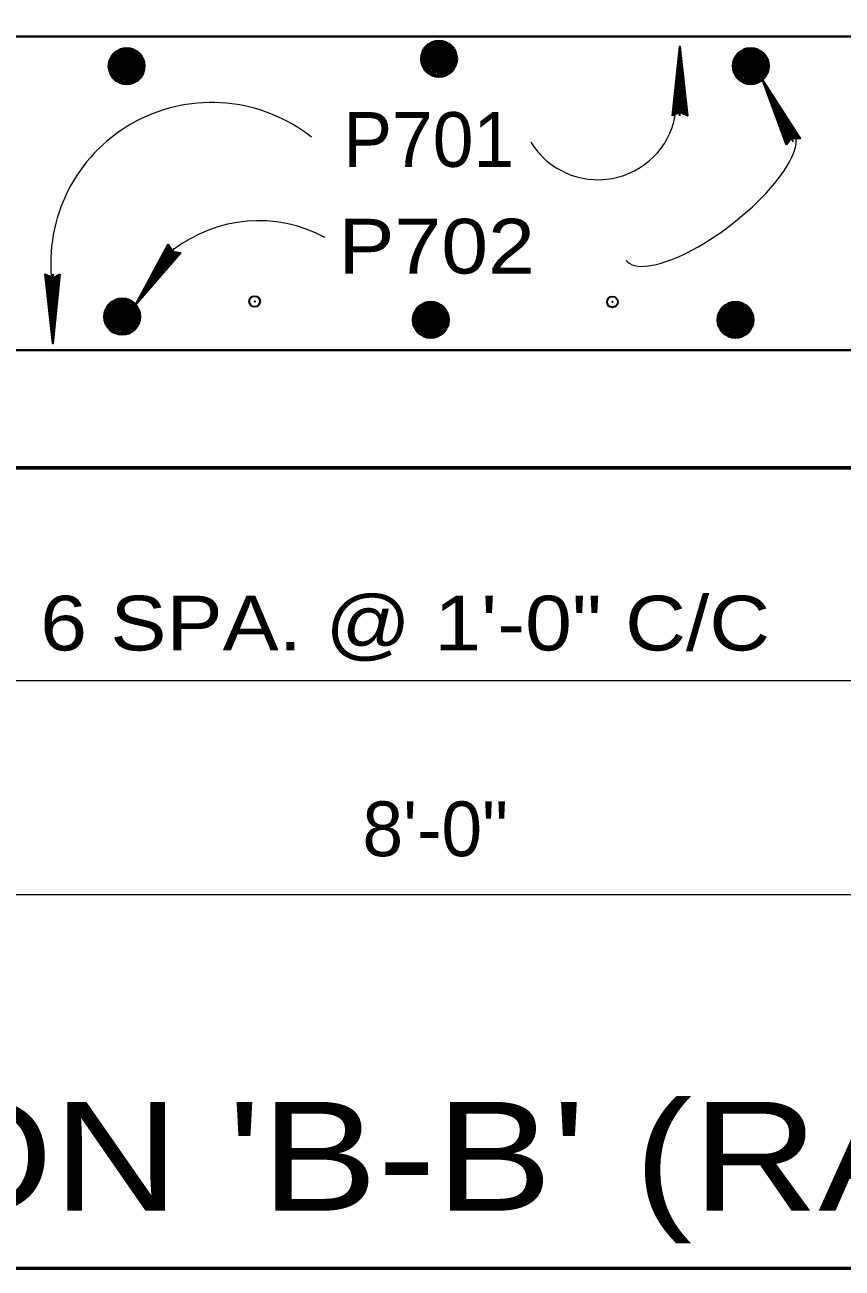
# Model space of a CAD drawing. Extents: x 4.49 to 7.69, y 0.28 to 2.27.
# Drawn here: x 5.9637 to 6.0882, y 1.2921 to 1.4815 of the extents above; entities that cross this region are included whole.
import ezdxf

# ---------------------------------------------------------------- set-up
doc = ezdxf.new("R2010")
doc.units = 0
doc.header["$LTSCALE"] = 0.0033
doc.header["$PDMODE"] = 32
doc.header["$PDSIZE"] = 0.00165
doc.layers.add('1', color=7, linetype='Continuous', lineweight=35)

msp = doc.modelspace()

# ---------------------------------------------------------------- linework, layer by layer
at = {"layer": '1', "lineweight": 40}
for p, q in [((5.836083, 1.479667), (6.217, 1.479667)), ((5.979417, 1.47625), (5.98075, 1.47725)), ((5.9815, 1.476417), (5.98025, 1.477583)), ((6.024667, 1.477833), (6.02925, 1.475667)), ((6.024917, 1.477417), (6.028833, 1.476667)), ((6.024917, 1.47725), (6.028833, 1.4765)), ((6.025, 1.477833), (6.028917, 1.477167)), ((6.025, 1.477667), (6.028917, 1.476917)), ((6.025083, 1.478167), (6.028917, 1.4775)), ((6.027, 1.477333), (6.028333, 1.478333)), ((6.029083, 1.4775), (6.027833, 1.478667)), ((6.0745, 1.47625), (6.075833, 1.47725)), ((6.076583, 1.476417), (6.075333, 1.477583)), ((5.977083, 1.47675), (5.981667, 1.474583)), ((5.977167, 1.475333), (5.981, 1.474583)), ((5.97725, 1.47575), (5.981083, 1.475083)), ((5.97725, 1.475583), (5.981083, 1.474833)), ((5.977333, 1.476333), (5.98125, 1.475583)), ((5.977333, 1.476167), (5.98125, 1.475417)), ((5.977333, 1.475917), (5.981167, 1.475167)), ((5.977417, 1.47675), (5.981333, 1.476083)), ((5.977417, 1.476583), (5.981333, 1.475833)), ((5.9775, 1.477083), (5.981333, 1.476417)), ((6.024583, 1.475583), (6.0285, 1.474833)), ((6.024583, 1.475417), (6.028417, 1.474667)), ((6.024667, 1.476), (6.028583, 1.47525)), ((6.02475, 1.476417), (6.028583, 1.475667)), ((6.02475, 1.47625), (6.028583, 1.4755)), ((6.024833, 1.476833), (6.028667, 1.476167)), ((6.024833, 1.476667), (6.028667, 1.475917)), ((6.024917, 1.477), (6.02875, 1.47625)), ((6.072167, 1.47675), (6.07675, 1.474583)), ((6.07225, 1.475333), (6.076083, 1.474583)), ((6.072333, 1.47575), (6.076167, 1.475083)), ((6.072333, 1.475583), (6.076167, 1.474833)), ((6.072417, 1.476333), (6.076333, 1.475583)), ((6.072417, 1.476167), (6.076333, 1.475417)), ((6.072417, 1.475917), (6.07625, 1.475167)), ((6.0725, 1.47675), (6.076417, 1.476083)), ((6.0725, 1.476583), (6.076417, 1.475833)), ((6.072583, 1.477083), (6.076417, 1.476417)), ((5.976917, 1.474), (5.98075, 1.47325)), ((5.976917, 1.473833), (5.98075, 1.473083)), ((5.977, 1.4745), (5.980917, 1.47375)), ((5.977, 1.474333), (5.980833, 1.473583)), ((5.977, 1.474083), (5.980833, 1.473417)), ((5.977083, 1.474917), (5.981, 1.474167)), ((5.977167, 1.475167), (5.981, 1.474417)), ((5.98125, 1.473583), (5.9775, 1.473167)), ((6.0245, 1.475083), (6.028333, 1.474333)), ((6.0245, 1.474917), (6.028333, 1.474167)), ((6.024583, 1.475167), (6.028417, 1.4745)), ((6.028833, 1.474667), (6.025083, 1.47425)), ((6.072, 1.474), (6.075833, 1.47325)), ((6.072, 1.473833), (6.075833, 1.473083)), ((6.072083, 1.4745), (6.076, 1.47375)), ((6.072083, 1.474333), (6.075917, 1.473583)), ((6.072083, 1.474083), (6.075917, 1.473417)), ((6.072167, 1.474917), (6.076083, 1.474167)), ((6.07225, 1.475167), (6.076083, 1.474417)), ((6.076333, 1.473583), (6.072583, 1.473167)), ((5.980833, 1.43825), (5.979583, 1.439417)), ((5.976417, 1.438583), (5.981, 1.436417)), ((5.976583, 1.437583), (5.980417, 1.436917)), ((5.976583, 1.437417), (5.980417, 1.436667)), ((5.976667, 1.438167), (5.980583, 1.437417)), ((5.976667, 1.438), (5.980583, 1.43725)), ((5.976667, 1.43775), (5.9805, 1.437)), ((5.97675, 1.438583), (5.980667, 1.437917)), ((5.97675, 1.438417), (5.980667, 1.437667)), ((5.976833, 1.438917), (5.980667, 1.43825)), ((5.97875, 1.438083), (5.980083, 1.439083)), ((6.023417, 1.438083), (6.028, 1.435917)), ((6.023667, 1.437667), (6.027583, 1.436917)), ((6.023667, 1.4375), (6.027583, 1.43675)), ((6.02375, 1.438083), (6.027667, 1.437417)), ((6.02375, 1.437917), (6.027667, 1.437167)), ((6.023833, 1.438417), (6.027667, 1.43775)), ((6.02575, 1.437583), (6.027083, 1.438583)), ((6.027833, 1.43775), (6.026583, 1.438917)), ((6.069833, 1.438083), (6.074417, 1.435917)), ((6.070083, 1.437667), (6.074, 1.436917)), ((6.070083, 1.4375), (6.074, 1.43675)), ((6.070167, 1.438083), (6.074083, 1.437417)), ((6.070167, 1.437917), (6.074083, 1.437167)), ((6.07025, 1.438417), (6.074083, 1.43775)), ((6.072167, 1.437583), (6.0735, 1.438583)), ((6.07425, 1.43775), (6.073, 1.438917)), ((5.97625, 1.435833), (5.980083, 1.435083)), ((5.97625, 1.435667), (5.980083, 1.434917)), ((5.976333, 1.436333), (5.98025, 1.435583)), ((5.976333, 1.436167), (5.980167, 1.435417)), ((5.976333, 1.435917), (5.980167, 1.43525)), ((5.976417, 1.43675), (5.980333, 1.436)), ((5.9765, 1.437167), (5.980333, 1.436417)), ((5.9765, 1.437), (5.980333, 1.43625)), ((6.023333, 1.435833), (6.02725, 1.435083)), ((6.023333, 1.435667), (6.027167, 1.434917)), ((6.023417, 1.43625), (6.027333, 1.4355)), ((6.0235, 1.436667), (6.027333, 1.435917)), ((6.0235, 1.4365), (6.027333, 1.43575)), ((6.023583, 1.437083), (6.027417, 1.436417)), ((6.023583, 1.436917), (6.027417, 1.436167)), ((6.023667, 1.43725), (6.0275, 1.4365)), ((6.06975, 1.435833), (6.073667, 1.435083)), ((6.06975, 1.435667), (6.073583, 1.434917)), ((6.069833, 1.43625), (6.07375, 1.4355)), ((6.069917, 1.436667), (6.07375, 1.435917)), ((6.069917, 1.4365), (6.07375, 1.43575)), ((6.07, 1.437083), (6.073833, 1.436417)), ((6.07, 1.436917), (6.073833, 1.436167)), ((6.070083, 1.43725), (6.073917, 1.4365)), ((5.980583, 1.435417), (5.976833, 1.435)), ((6.02325, 1.435333), (6.027083, 1.434583)), ((6.02325, 1.435167), (6.027083, 1.434417)), ((6.023333, 1.435417), (6.027167, 1.43475)), ((6.027583, 1.434917), (6.023833, 1.4345)), ((6.069667, 1.435333), (6.0735, 1.434583)), ((6.069667, 1.435167), (6.0735, 1.434417)), ((6.06975, 1.435417), (6.073583, 1.43475)), ((6.074, 1.434917), (6.07025, 1.4345)), ((5.836083, 1.431917), (6.216583, 1.431917))]:
    msp.add_line(p, q, dxfattribs=at)
at = {"layer": '1', "lineweight": 60}
for p, q in [((6.024917, 1.477833), (6.02475, 1.474917)), ((6.025167, 1.477833), (6.024917, 1.474917)), ((6.025333, 1.477833), (6.025167, 1.474833)), ((6.0255, 1.477833), (6.02525, 1.474833)), ((6.025667, 1.477833), (6.0255, 1.474833)), ((6.025917, 1.477833), (6.02575, 1.474833)), ((6.026167, 1.477833), (6.025917, 1.474833)), ((6.02625, 1.47775), (6.026083, 1.474833)), ((6.026417, 1.47775), (6.02625, 1.474833)), ((6.026583, 1.47775), (6.026417, 1.474833)), ((6.026833, 1.47775), (6.026583, 1.474833)), ((6.027, 1.47775), (6.026833, 1.474833)), ((6.02725, 1.477667), (6.027, 1.47475)), ((6.0275, 1.477667), (6.02725, 1.47475)), ((6.027667, 1.477667), (6.0275, 1.47475)), ((6.02775, 1.477667), (6.027583, 1.47475)), ((6.027917, 1.477667), (6.02775, 1.47475)), ((6.028, 1.477667), (6.027833, 1.47475)), ((6.02825, 1.477583), (6.028, 1.474667)), ((6.028417, 1.477583), (6.02825, 1.474667)), ((6.028583, 1.477583), (6.028333, 1.474667)), ((6.02875, 1.477583), (6.028583, 1.474667)), ((6.029, 1.477583), (6.028833, 1.474667)), ((6.02925, 1.475667), (6.029083, 1.4775)), ((5.977333, 1.47675), (5.977167, 1.473833)), ((5.977583, 1.47675), (5.977333, 1.473833)), ((5.97775, 1.47675), (5.977583, 1.47375)), ((5.977917, 1.47675), (5.977667, 1.47375)), ((5.978083, 1.47675), (5.977917, 1.47375)), ((5.978333, 1.47675), (5.978167, 1.47375)), ((5.978583, 1.47675), (5.978333, 1.47375)), ((5.978667, 1.476667), (5.9785, 1.47375)), ((5.978833, 1.476667), (5.978667, 1.47375)), ((5.979, 1.476667), (5.978833, 1.47375)), ((5.97925, 1.476667), (5.979, 1.47375)), ((5.979417, 1.476667), (5.97925, 1.47375)), ((5.979667, 1.476583), (5.979417, 1.473667)), ((5.979917, 1.476583), (5.979667, 1.473667)), ((5.980083, 1.476583), (5.979917, 1.473667)), ((5.980167, 1.476583), (5.98, 1.473667)), ((5.980333, 1.476583), (5.980167, 1.473667)), ((5.980417, 1.476583), (5.98025, 1.473667)), ((5.980667, 1.4765), (5.980417, 1.473583)), ((5.980833, 1.4765), (5.980667, 1.473583)), ((5.981, 1.4765), (5.98075, 1.473583)), ((5.981167, 1.4765), (5.981, 1.473583)), ((5.981417, 1.4765), (5.98125, 1.473583)), ((5.981667, 1.474583), (5.9815, 1.476417)), ((6.02925, 1.475667), (6.0245, 1.474917)), ((6.072417, 1.47675), (6.07225, 1.473833)), ((6.072667, 1.47675), (6.072417, 1.473833)), ((6.072833, 1.47675), (6.072667, 1.47375)), ((6.073, 1.47675), (6.07275, 1.47375)), ((6.073167, 1.47675), (6.073, 1.47375)), ((6.073417, 1.47675), (6.07325, 1.47375)), ((6.073667, 1.47675), (6.073417, 1.47375)), ((6.07375, 1.476667), (6.073583, 1.47375)), ((6.073917, 1.476667), (6.07375, 1.47375)), ((6.074083, 1.476667), (6.073917, 1.47375)), ((6.074333, 1.476667), (6.074083, 1.47375)), ((6.0745, 1.476667), (6.074333, 1.47375)), ((6.07475, 1.476583), (6.0745, 1.473667)), ((6.075, 1.476583), (6.07475, 1.473667)), ((6.075167, 1.476583), (6.075, 1.473667)), ((6.07525, 1.476583), (6.075083, 1.473667)), ((6.075417, 1.476583), (6.07525, 1.473667)), ((6.0755, 1.476583), (6.075333, 1.473667)), ((6.07575, 1.4765), (6.0755, 1.473583)), ((6.075917, 1.4765), (6.07575, 1.473583)), ((6.076083, 1.4765), (6.075833, 1.473583)), ((6.07625, 1.4765), (6.076083, 1.473583)), ((6.0765, 1.4765), (6.076333, 1.473583)), ((6.07675, 1.474583), (6.076583, 1.476417)), ((5.981667, 1.474583), (5.976917, 1.473833)), ((6.07675, 1.474583), (6.072, 1.473833)), ((5.976667, 1.438583), (5.9765, 1.435667)), ((5.976917, 1.438583), (5.976667, 1.435667)), ((5.977083, 1.438583), (5.976917, 1.435583)), ((5.97725, 1.438583), (5.977, 1.435583)), ((5.977417, 1.438583), (5.97725, 1.435583)), ((5.977667, 1.438583), (5.9775, 1.435583)), ((5.977917, 1.438583), (5.977667, 1.435583)), ((5.978, 1.4385), (5.977833, 1.435583)), ((5.978167, 1.4385), (5.978, 1.435583)), ((5.978333, 1.4385), (5.978167, 1.435583)), ((5.978583, 1.4385), (5.978333, 1.435583)), ((5.97875, 1.4385), (5.978583, 1.435583)), ((5.979, 1.438417), (5.97875, 1.4355)), ((5.97925, 1.438417), (5.979, 1.4355)), ((5.979417, 1.438417), (5.97925, 1.4355)), ((5.9795, 1.438417), (5.979333, 1.4355)), ((5.979667, 1.438417), (5.9795, 1.4355)), ((5.97975, 1.438417), (5.979583, 1.4355)), ((5.98, 1.438333), (5.97975, 1.435417)), ((5.980167, 1.438333), (5.98, 1.435417)), ((5.980333, 1.438333), (5.980083, 1.435417)), ((5.9805, 1.438333), (5.980333, 1.435417)), ((5.98075, 1.438333), (5.980583, 1.435417)), ((5.981, 1.436417), (5.980833, 1.43825)), ((6.023667, 1.438083), (6.0235, 1.435167)), ((6.023917, 1.438083), (6.023667, 1.435167)), ((6.024083, 1.438083), (6.023917, 1.435083)), ((6.02425, 1.438083), (6.024, 1.435083)), ((6.024417, 1.438083), (6.02425, 1.435083)), ((6.024667, 1.438083), (6.0245, 1.435083)), ((6.024917, 1.438083), (6.024667, 1.435083)), ((6.025, 1.438), (6.024833, 1.435083)), ((6.025167, 1.438), (6.025, 1.435083)), ((6.025333, 1.438), (6.025167, 1.435083)), ((6.025583, 1.438), (6.025333, 1.435083)), ((6.02575, 1.438), (6.025583, 1.435083)), ((6.026, 1.437917), (6.02575, 1.435)), ((6.02625, 1.437917), (6.026, 1.435)), ((6.026417, 1.437917), (6.02625, 1.435)), ((6.0265, 1.437917), (6.026333, 1.435)), ((6.026667, 1.437917), (6.0265, 1.435)), ((6.02675, 1.437917), (6.026583, 1.435)), ((6.027, 1.437833), (6.02675, 1.434917)), ((6.027167, 1.437833), (6.027, 1.434917)), ((6.027333, 1.437833), (6.027083, 1.434917)), ((6.0275, 1.437833), (6.027333, 1.434917)), ((6.02775, 1.437833), (6.027583, 1.434917)), ((6.028, 1.435917), (6.027833, 1.43775)), ((6.070083, 1.438083), (6.069917, 1.435167)), ((6.070333, 1.438083), (6.070083, 1.435167)), ((6.0705, 1.438083), (6.070333, 1.435083)), ((6.070667, 1.438083), (6.070417, 1.435083)), ((6.070833, 1.438083), (6.070667, 1.435083)), ((6.071083, 1.438083), (6.070917, 1.435083)), ((6.071333, 1.438083), (6.071083, 1.435083)), ((6.071417, 1.438), (6.07125, 1.435083)), ((6.071583, 1.438), (6.071417, 1.435083)), ((6.07175, 1.438), (6.071583, 1.435083)), ((6.072, 1.438), (6.07175, 1.435083)), ((6.072167, 1.438), (6.072, 1.435083)), ((6.072417, 1.437917), (6.072167, 1.435)), ((6.072667, 1.437917), (6.072417, 1.435)), ((6.072833, 1.437917), (6.072667, 1.435)), ((6.072917, 1.437917), (6.07275, 1.435)), ((6.073083, 1.437917), (6.072917, 1.435)), ((6.073167, 1.437917), (6.073, 1.435)), ((6.073417, 1.437833), (6.073167, 1.434917)), ((6.073583, 1.437833), (6.073417, 1.434917)), ((6.07375, 1.437833), (6.0735, 1.434917)), ((6.073917, 1.437833), (6.07375, 1.434917)), ((6.074167, 1.437833), (6.074, 1.434917)), ((6.074417, 1.435917), (6.07425, 1.43775)), ((5.981, 1.436417), (5.97625, 1.435667)), ((6.028, 1.435917), (6.02325, 1.435167)), ((6.074417, 1.435917), (6.069667, 1.435167))]:
    msp.add_line(p, q, dxfattribs=at)
at = {"layer": '1'}
for p, q in [((6.063417, 1.467583), (6.063417, 1.478167)), ((6.062417, 1.467833), (6.063333, 1.475667)), ((6.062417, 1.467833), (6.063333, 1.475667)), ((6.0625, 1.467833), (6.063333, 1.475667)), ((6.062583, 1.467833), (6.063417, 1.475667)), ((6.062583, 1.467833), (6.063583, 1.475667)), ((6.064083, 1.46775), (6.063333, 1.475083)), ((6.06425, 1.467833), (6.063417, 1.475167)), ((6.064333, 1.467833), (6.063583, 1.475167)), ((6.0645, 1.467833), (6.063667, 1.475167)), ((6.08075, 1.463667), (6.076083, 1.473)), ((6.079667, 1.463417), (6.077, 1.47075)), ((6.07975, 1.463417), (6.077, 1.47075)), ((6.07975, 1.463417), (6.077083, 1.47075)), ((6.079833, 1.463417), (6.077083, 1.47075)), ((6.079917, 1.4635), (6.077167, 1.470833)), ((6.08125, 1.464083), (6.07725, 1.47025)), ((6.081333, 1.464167), (6.077333, 1.470333)), ((6.0815, 1.464333), (6.0775, 1.470417)), ((6.081417, 1.46425), (6.0775, 1.470417)), ((5.986417, 1.447417), (5.9805, 1.43875)), ((5.9855, 1.44775), (5.982083, 1.441333)), ((5.985583, 1.44775), (5.982083, 1.44125)), ((5.985667, 1.447667), (5.98225, 1.44125)), ((5.985833, 1.447583), (5.982333, 1.441167)), ((5.987, 1.44675), (5.981917, 1.440833)), ((5.987083, 1.446667), (5.981917, 1.44075)), ((5.987083, 1.446667), (5.982, 1.440667)), ((5.987083, 1.446667), (5.982, 1.44075)), ((5.987167, 1.446583), (5.982083, 1.440667)), ((5.966833, 1.44325), (5.967667, 1.435917)), ((5.967, 1.44325), (5.96775, 1.435917)), ((5.967083, 1.44325), (5.967917, 1.435917)), ((5.96725, 1.443333), (5.968, 1.436)), ((5.96875, 1.44325), (5.96775, 1.435417)), ((5.967917, 1.4435), (5.967917, 1.432917)), ((5.96875, 1.44325), (5.967917, 1.435417)), ((5.968917, 1.44325), (5.968, 1.435417)), ((5.968917, 1.44325), (5.968, 1.435417)), ((5.968833, 1.44325), (5.968, 1.435417))]:
    msp.add_line(p, q, dxfattribs=at)
at = {"layer": '1', "lineweight": 13}
for p, q in [((5.835917, 1.381583), (6.216917, 1.381583)), ((5.81825, 1.349), (6.234583, 1.349))]:
    msp.add_line(p, q, dxfattribs=at)
at = {"layer": '1', "lineweight": 53}
msp.add_line((5.860917, 1.292083), (6.198583, 1.292083), dxfattribs=at)
at = {"layer": '1', "lineweight": 60}
for points in [[(5.81825, 1.497333), (5.81825, 1.414), (6.234917, 1.414), (6.234917, 1.497333)], [(5.98075, 1.473083), (5.98075, 1.47725), (5.979083, 1.472583), (5.979583, 1.47775), (5.9775, 1.473167), (5.97825, 1.477667), (5.979833, 1.472667), (5.976667, 1.476), (5.9815, 1.476417), (5.97825, 1.47275), (5.98025, 1.477583), (5.977083, 1.47675), (5.976917, 1.473833)], [(5.9775, 1.473167), (5.979, 1.475417), (5.976833, 1.476333), (5.978833, 1.47775), (5.979, 1.4755), (5.980667, 1.473167), (5.976667, 1.4755), (5.979417, 1.47625)], [(5.98025, 1.477583), (5.979, 1.475417), (5.98125, 1.473583)], [(6.024083, 1.476167), (6.02925, 1.476833), (6.024667, 1.477833)], [(6.028333, 1.474167), (6.028333, 1.478333), (6.026667, 1.473667), (6.027167, 1.478833), (6.025083, 1.47425), (6.025833, 1.47875), (6.027417, 1.47375), (6.02425, 1.477083), (6.029083, 1.4775), (6.025833, 1.473833), (6.027833, 1.478667), (6.024667, 1.477833), (6.0245, 1.474917)], [(6.025083, 1.47425), (6.026583, 1.4765), (6.024417, 1.477417), (6.026417, 1.478833), (6.026583, 1.476583), (6.02825, 1.47425), (6.02425, 1.476583), (6.027, 1.477333)], [(6.027833, 1.478667), (6.026583, 1.4765), (6.028833, 1.474667)], [(6.075833, 1.473083), (6.075833, 1.47725), (6.074167, 1.472583), (6.074667, 1.47775), (6.072583, 1.473167), (6.073333, 1.477667), (6.074917, 1.472667), (6.07175, 1.476), (6.076583, 1.476417), (6.073333, 1.47275), (6.075333, 1.477583), (6.072167, 1.47675), (6.072, 1.473833)], [(6.072583, 1.473167), (6.074083, 1.475417), (6.071917, 1.476333), (6.073917, 1.47775), (6.074083, 1.4755), (6.07575, 1.473167), (6.07175, 1.4755), (6.0745, 1.47625)], [(6.075333, 1.477583), (6.074083, 1.475417), (6.076333, 1.473583)], [(5.9765, 1.475083), (5.981667, 1.47575), (5.977083, 1.47675)], [(6.071583, 1.475083), (6.07675, 1.47575), (6.072167, 1.47675)], [(5.980083, 1.434917), (5.980083, 1.439083), (5.978417, 1.434417), (5.978917, 1.439583), (5.976833, 1.435), (5.977583, 1.4395), (5.979167, 1.4345), (5.976, 1.437833), (5.980833, 1.43825), (5.977583, 1.434583), (5.979583, 1.439417), (5.976417, 1.438583), (5.97625, 1.435667)], [(5.976833, 1.435), (5.978333, 1.43725), (5.976167, 1.438167), (5.978167, 1.439583), (5.978333, 1.437333), (5.98, 1.435), (5.976, 1.437333), (5.97875, 1.438083)], [(5.979583, 1.439417), (5.978333, 1.43725), (5.980583, 1.435417)], [(5.975833, 1.436917), (5.981, 1.437583), (5.976417, 1.438583)], [(6.022833, 1.436417), (6.028, 1.437083), (6.023417, 1.438083)], [(6.027083, 1.434417), (6.027083, 1.438583), (6.025417, 1.433917), (6.025917, 1.439083), (6.023833, 1.4345), (6.024583, 1.439), (6.026167, 1.434), (6.023, 1.437333), (6.027833, 1.43775), (6.024583, 1.434083), (6.026583, 1.438917), (6.023417, 1.438083), (6.02325, 1.435167)], [(6.023833, 1.4345), (6.025333, 1.43675), (6.023167, 1.437667), (6.025167, 1.439083), (6.025333, 1.436833), (6.027, 1.4345), (6.023, 1.436833), (6.02575, 1.437583)], [(6.026583, 1.438917), (6.025333, 1.43675), (6.027583, 1.434917)], [(6.06925, 1.436417), (6.074417, 1.437083), (6.069833, 1.438083)], [(6.0735, 1.434417), (6.0735, 1.438583), (6.071833, 1.433917), (6.072333, 1.439083), (6.07025, 1.4345), (6.071, 1.439), (6.072583, 1.434), (6.069417, 1.437333), (6.07425, 1.43775), (6.071, 1.434083), (6.073, 1.438917), (6.069833, 1.438083), (6.069667, 1.435167)], [(6.07025, 1.4345), (6.07175, 1.43675), (6.069583, 1.437667), (6.071583, 1.439083), (6.07175, 1.436833), (6.073417, 1.4345), (6.069417, 1.436833), (6.072167, 1.437583)], [(6.073, 1.438917), (6.07175, 1.43675), (6.074, 1.434917)]]:
    msp.add_lwpolyline(points, dxfattribs=at)
at = {"layer": '1'}
for points in [[(6.062333, 1.467583), (6.063417, 1.478167), (6.064583, 1.467583), (6.063417, 1.468167)], [(6.063333, 1.468333), (6.06325, 1.473), (6.063333, 1.473), (6.063333, 1.472083), (6.06325, 1.468333), (6.063167, 1.471333), (6.063083, 1.468167), (6.063, 1.470417), (6.062917, 1.468167), (6.063167, 1.471667), (6.063333, 1.476333), (6.063583, 1.475417), (6.063583, 1.476667), (6.063583, 1.468333), (6.06375, 1.47075), (6.06375, 1.468167), (6.063333, 1.4735), (6.064, 1.468167)], [(6.079667, 1.463167), (6.076083, 1.473), (6.08175, 1.464167), (6.080417, 1.464167)], [(6.08025, 1.46425), (6.078167, 1.468333), (6.07825, 1.468417), (6.078583, 1.467583), (6.08025, 1.464167), (6.07875, 1.466833), (6.080167, 1.464), (6.079083, 1.465917), (6.08, 1.463833), (6.078667, 1.467167), (6.07675, 1.471417), (6.077417, 1.470667), (6.07675, 1.47175), (6.0805, 1.464333), (6.079583, 1.466583), (6.080667, 1.464333), (6.078, 1.468917), (6.080917, 1.464333)], [(5.987417, 1.44675), (5.9805, 1.43875), (5.9855, 1.448), (5.986167, 1.446917)], [(5.969, 1.4435), (5.967917, 1.432917), (5.96675, 1.4435), (5.967917, 1.442917)], [(5.968, 1.44275), (5.968083, 1.438083), (5.968, 1.438083), (5.968, 1.439), (5.968083, 1.44275), (5.968167, 1.43975), (5.96825, 1.442917), (5.968333, 1.440667), (5.968417, 1.442917), (5.968167, 1.439417), (5.968, 1.43475), (5.96775, 1.435667), (5.96775, 1.434417), (5.96775, 1.44275), (5.967583, 1.440333), (5.967583, 1.442917), (5.968, 1.437583), (5.967333, 1.442917)]]:
    msp.add_lwpolyline(points, close=True, dxfattribs=at)
at = {"layer": '1', "lineweight": 40}
for points in [[(6.0245, 1.474917), (6.026583, 1.473667), (6.028333, 1.474167), (6.02925, 1.475667)], [(5.976917, 1.473833), (5.979, 1.472583), (5.98075, 1.473083), (5.981667, 1.474583)], [(6.072, 1.473833), (6.074083, 1.472583), (6.075833, 1.473083), (6.07675, 1.474583)], [(5.97625, 1.435667), (5.978333, 1.434417), (5.980083, 1.434917), (5.981, 1.436417)], [(6.02325, 1.435167), (6.025333, 1.433917), (6.027083, 1.434417), (6.028, 1.435917)], [(6.069667, 1.435167), (6.07175, 1.433917), (6.0735, 1.434417), (6.074417, 1.435917)]]:
    msp.add_lwpolyline(points, dxfattribs=at)
at = {"layer": '1'}
for points in [[(6.063333, 1.468333), (6.062583, 1.467917), (6.062833, 1.468167), (6.063167, 1.468333), (6.063083, 1.468583), (6.06275, 1.468417), (6.0635, 1.46825), (6.064, 1.468083), (6.064417, 1.467833)], [(6.08025, 1.46425), (6.079833, 1.4635), (6.079833, 1.463833), (6.080167, 1.464167), (6.079917, 1.464333), (6.079667, 1.464083), (6.080417, 1.46425), (6.080917, 1.46425), (6.0815, 1.464333)], [(5.986167, 1.44675), (5.983583, 1.442833), (5.9835, 1.442917), (5.984, 1.443667), (5.986167, 1.446667), (5.984583, 1.444167), (5.986417, 1.446667), (5.98525, 1.444833), (5.986583, 1.446667), (5.984333, 1.443917), (5.981583, 1.440167), (5.981917, 1.441083), (5.98125, 1.44), (5.985917, 1.446833), (5.984417, 1.444917), (5.985917, 1.447083), (5.983167, 1.4425), (5.98575, 1.44725), (5.986083, 1.44675), (5.987, 1.446667), (5.986667, 1.446583), (5.98625, 1.446583), (5.986167, 1.446333), (5.986583, 1.446333), (5.986083, 1.446833), (5.98575, 1.44725), (5.9855, 1.44775)], [(5.968, 1.44275), (5.96875, 1.443167), (5.9685, 1.442917), (5.968167, 1.44275), (5.96825, 1.4425), (5.968583, 1.442667), (5.967833, 1.442833), (5.967333, 1.443), (5.966917, 1.44325)]]:
    msp.add_lwpolyline(points, dxfattribs=at)
at = {"layer": '1', "lineweight": 60}
for centre in [(5.979167, 1.475183), (6.02675, 1.476267), (6.07425, 1.475183), (5.9785, 1.437017), (6.0255, 1.436517), (6.071917, 1.436517)]:
    msp.add_circle(centre, 0.00264, dxfattribs=at)
at = {"layer": '1', "lineweight": 13}
for centre, radius, start, end in [((5.992106, 1.445127), 0.024511, 51.59122, 184.39119), ((6.050969, 1.469877), 0.012002, 211.62526, 348.98443), ((5.999265, 1.43038), 0.021241, 61.70571, 127.78734)]:
    msp.add_arc(centre, radius, start, end, dxfattribs=at)
msp.add_ellipse((6.068, 1.455417), major_axis=(-0.01275, -0.009833), ratio=0.339307, start_param=0, end_param=3.1415927, dxfattribs=at)
at = {"layer": '1'}
for p in [(5.979333, 1.475333), (6.026417, 1.4755), (6.073417, 1.475667), (5.998667, 1.439333), (6.053167, 1.43925), (5.979167, 1.435167), (6.026167, 1.435167), (6.073083, 1.435167)]:
    msp.add_point(p, dxfattribs=at)

# ---------------------------------------------------------------- texts
for s, height, p in [('P701', 0.008334, (6.012167, 1.459833)), ('8\'-0"', 0.008333, (6.015083, 1.354833))]:
    msp.add_text(s, height=height, dxfattribs=at).set_placement(p)
for s, height, width, p in [('P702', 0.008334, 1.15, (6.011417, 1.443583)), ('6 SPA. @ 1\'-0" C/C', 0.008334, 1.15, (5.966, 1.386167)), ("SECTION 'B-B' (RANGE II)", 0.01658, 1.2, (5.868917, 1.300833))]:
    msp.add_text(s, height=height, dxfattribs=dict(at, width=width)).set_placement(p)

doc.saveas('drawing.dxf')
